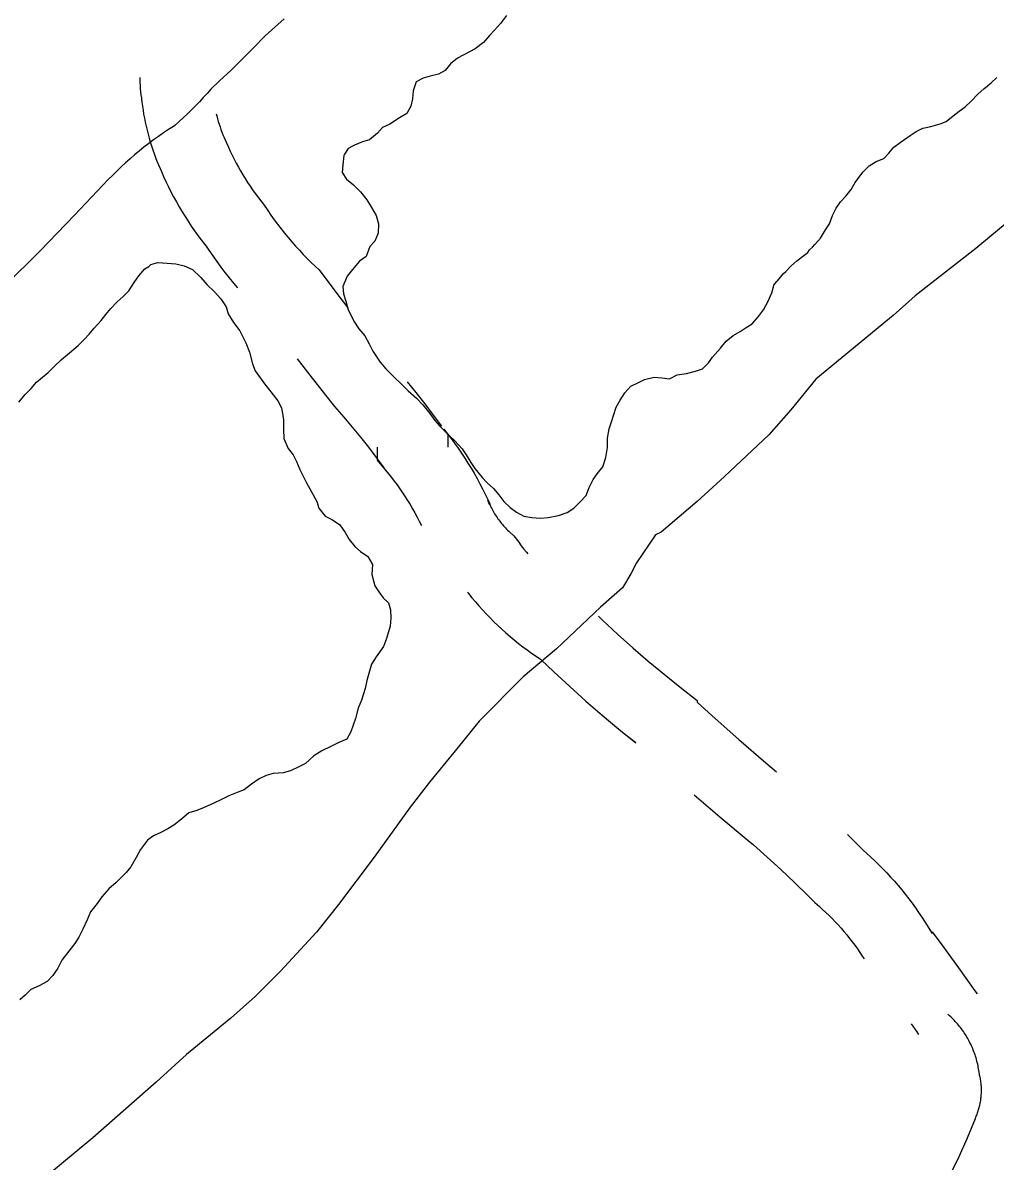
# Model space of a CAD drawing. Extents: x 3172297 to 3210190, y 958463 to 983887.
# Drawn here: x 3189007.1 to 3189417.6, y 967652.9 to 968133.2 of the extents above; entities that cross this region are included whole.
import ezdxf

# ---------------------------------------------------------------- set-up
doc = ezdxf.new("R2010")
doc.units = 0
for name, color, linetype in [('V-LEVE-TOET', 7, 'Continuous'), ('V-ROAD-CNTR', 7, 'Continuous'), ('V-SITE-VEGE', 7, 'Continuous'), ('V-TOPO-SHOR', 7, 'Continuous')]:
    doc.layers.add(name, color=color, linetype=linetype)

msp = doc.modelspace()

# ---------------------------------------------------------------- linework, layer by layer
at = {"layer": 'V-LEVE-TOET'}
msp.add_lwpolyline([(3189117.44, 968134.89), (3189110.85, 968128.9), (3189109.31, 968127.52), (3189109.31, 968127.52), (3189104.65, 968122.68), (3189099.9, 968117.91), (3189095.08, 968113.22), (3189090.19, 968108.6), (3189086.46, 968105.18), (3189086.46, 968105.18), (3189084.9, 968103.37), (3189083.3, 968101.58), (3189081.68, 968099.82), (3189080.02, 968098.09), (3189078.33, 968096.38), (3189076.62, 968094.71), (3189074.87, 968093.07), (3189073.1, 968091.46), (3189071.29, 968089.88), (3189070.81, 968089.46), (3189070.81, 968089.46), (3189068.66, 968088.08), (3189066.53, 968086.67), (3189064.44, 968085.22), (3189062.36, 968083.73), (3189060.31, 968082.21), (3189058.29, 968080.65), (3189056.3, 968079.06), (3189054.33, 968077.43), (3189052.4, 968075.77), (3189050.49, 968074.08), (3189048.61, 968072.35), (3189046.77, 968070.59), (3189044.95, 968068.79), (3189043.36, 968067.17), (3189043.36, 968067.17), (3189029.03, 968051.93), (3189014.44, 968036.95), (3188999.59, 968022.22)], dxfattribs=at)
at = {"layer": 'V-ROAD-CNTR'}
for points in [[(3189056.5, 968110.09), (3189056.52, 968109.25), (3189056.57, 968107.94), (3189056.65, 968106.63), (3189056.75, 968105.32), (3189056.87, 968104.01), (3189057.02, 968102.7), (3189057.19, 968101.44), (3189057.25, 968100.99), (3189057.4, 968099.64), (3189057.62, 968097.94), (3189057.88, 968096.23), (3189058.16, 968094.54), (3189058.47, 968092.85), (3189058.81, 968091.17), (3189059.17, 968089.49), (3189059.57, 968087.82), (3189059.99, 968086.17), (3189060.45, 968084.51), (3189060.93, 968082.86), (3189061.44, 968081.22), (3189061.98, 968079.6), (3189062.55, 968077.97), (3189063.15, 968076.36), (3189063.77, 968074.77), (3189064.42, 968073.18), (3189065.1, 968071.61), (3189065.66, 968070.35), (3189066.55, 968068.33), (3189067.56, 968066.15), (3189068.6, 968063.99), (3189069.68, 968061.84), (3189070.8, 968059.72), (3189071.95, 968057.61), (3189073.15, 968055.53), (3189074.37, 968053.46), (3189075.64, 968051.42), (3189076.93, 968049.4), (3189078.27, 968047.4), (3189079.63, 968045.43), (3189081.03, 968043.48), (3189082.47, 968041.55), (3189083.93, 968039.67), (3189084.47, 968038.98), (3189085.65, 968037.21), (3189087.3, 968034.81), (3189088.98, 968032.45), (3189090.71, 968030.11), (3189092.48, 968027.79), (3189094.29, 968025.52), (3189096.14, 968023.28), (3189097.82, 968021.3)], [(3189088.76, 968094.78), (3189089, 968093.84), (3189089.31, 968092.69), (3189089.65, 968091.55), (3189090.01, 968090.4), (3189090.38, 968089.26), (3189090.77, 968088.15), (3189091.19, 968087.02), (3189091.63, 968085.9), (3189092.08, 968084.81), (3189092.55, 968083.71), (3189093.07, 968082.55), (3189093.9, 968080.66), (3189094.69, 968078.95), (3189095.51, 968077.26), (3189096.35, 968075.58), (3189097.23, 968073.91), (3189098.13, 968072.27), (3189099.07, 968070.64), (3189100.03, 968069.02), (3189101.02, 968067.42), (3189102.04, 968065.83), (3189103.08, 968064.27), (3189104.15, 968062.72), (3189105.25, 968061.19), (3189106.37, 968059.69), (3189107.54, 968058.18), (3189108.77, 968056.63), (3189110.52, 968053.99), (3189111.87, 968052.02), (3189113.26, 968050.07), (3189114.68, 968048.14), (3189116.13, 968046.25), (3189117.62, 968044.38), (3189119.14, 968042.53), (3189120.69, 968040.72), (3189122.27, 968038.92), (3189123.88, 968037.16), (3189125.52, 968035.43), (3189127.19, 968033.72), (3189128.89, 968032.04), (3189130.66, 968030.36), (3189132.21, 968028.91), (3189139.26, 968019.45), (3189144.27, 968012.85)], [(3189122.92, 967991.39), (3189128.26, 967984.49), (3189134.86, 967976.12), (3189138.77, 967971.25), (3189142.67, 967966.79), (3189146.19, 967962.62), (3189149.64, 967958.38), (3189153.02, 967954.08), (3189156.33, 967949.73), (3189159.62, 967945.22)], [(3189169.34, 967981.7), (3189173.07, 967977.12), (3189176.77, 967972.42), (3189180.39, 967967.64), (3189183.84, 967962.93)], [(3189186.73, 967954.07), (3189186.73, 967959.45), (3189184.83, 967961.75), (3189186.4, 967959.78), (3189187.92, 967957.79), (3189189.41, 967955.77), (3189190.87, 967953.72), (3189192.3, 967951.64), (3189193.68, 967949.54), (3189195.03, 967947.42), (3189196.34, 967945.27), (3189197.62, 967943.1), (3189198.85, 967940.92), (3189200.05, 967938.7), (3189201.21, 967936.47), (3189202.3, 967934.26), (3189204.21, 967930.32), (3189204.21, 967929.69), (3189203.47, 967931.59), (3189203.71, 967931.02), (3189203.95, 967930.45), (3189204.21, 967929.87), (3189204.48, 967929.3), (3189204.75, 967928.75), (3189205.04, 967928.19), (3189205.34, 967927.62), (3189205.65, 967927.07), (3189205.97, 967926.53), (3189206.28, 967926.01), (3189206.61, 967925.48), (3189206.97, 967924.94), (3189207.33, 967924.41), (3189207.67, 967923.92), (3189208.05, 967923.41), (3189208.43, 967922.9), (3189208.82, 967922.41), (3189209.22, 967921.92), (3189209.62, 967921.45), (3189210.03, 967920.98), (3189210.45, 967920.51), (3189210.9, 967920.04), (3189211.33, 967919.59), (3189211.77, 967919.16), (3189212.21, 967918.73), (3189212.69, 967918.29), (3189214.39, 967916.76), (3189216.44, 967913.97), (3189217.52, 967912.55), (3189218.62, 967911.15), (3189219.74, 967909.77), (3189220.27, 967909.15)], [(3189156.73, 967954.07), (3189156.73, 967948.69), (3189161.49, 967942.91), (3189162.73, 967941.35), (3189163.94, 967939.76), (3189165.12, 967938.16), (3189166.28, 967936.54), (3189167.4, 967934.9), (3189168.5, 967933.23), (3189169.57, 967931.55), (3189170.61, 967929.86), (3189171.61, 967928.14), (3189172.6, 967926.4), (3189173.54, 967924.65), (3189174.46, 967922.89), (3189175.37, 967921.06), (3189174.42, 967923.03)], [(3189194.8, 967892.91), (3189195.21, 967892.39), (3189196.66, 967890.6), (3189198.15, 967888.85), (3189199.67, 967887.12), (3189201.2, 967885.42), (3189202.78, 967883.74), (3189204.38, 967882.09), (3189206.01, 967880.47), (3189207.67, 967878.87), (3189209.36, 967877.31), (3189211.06, 967875.78), (3189212.8, 967874.27), (3189214.57, 967872.8), (3189216.36, 967871.35), (3189218.17, 967869.94), (3189220.01, 967868.56), (3189221.86, 967867.22), (3189223.75, 967865.9), (3189225.64, 967864.62), (3189225.73, 967864.56), (3189231.25, 967859.29), (3189237.97, 967853.08), (3189244.79, 967846.98), (3189251.72, 967841), (3189258.74, 967835.14), (3189265.82, 967829.42), (3189262.29, 967832.21)], [(3189250.12, 967882.75), (3189251.8, 967881.15), (3189258.15, 967875.28), (3189264.59, 967869.52), (3189271.14, 967863.87), (3189277.77, 967858.33), (3189284.53, 967852.87), (3189291.74, 967847.19), (3189291.74, 967846.55), (3189298.06, 967840.81), (3189309.36, 967830.81), (3189320.79, 967820.98), (3189325.3, 967817.21)], [(3189290.52, 967807.45), (3189301.38, 967798.11), (3189313.22, 967788.19), (3189315.5, 967786.32), (3189321.31, 967781.2), (3189327.12, 967775.9), (3189332.85, 967770.5), (3189338.5, 967764.98), (3189341.48, 967762), (3189343.35, 967760.37), (3189344.72, 967759.13), (3189346.08, 967757.85), (3189347.41, 967756.56), (3189348.71, 967755.25), (3189349.99, 967753.91), (3189351.25, 967752.55), (3189352.49, 967751.17), (3189353.7, 967749.77), (3189354.88, 967748.35), (3189356.05, 967746.9), (3189357.18, 967745.44), (3189358.29, 967743.95), (3189359.38, 967742.45), (3189360.44, 967740.93), (3189361.46, 967739.39), (3189362.2, 967738.24)], [(3189355.16, 967790.64), (3189359.59, 967786.32), (3189361.98, 967783.92), (3189363.3, 967782.77), (3189365.06, 967781.17), (3189366.79, 967779.55), (3189368.49, 967777.9), (3189370.17, 967776.21), (3189371.82, 967774.49), (3189373.43, 967772.75), (3189375.02, 967770.98), (3189376.58, 967769.17), (3189378.1, 967767.35), (3189379.58, 967765.5), (3189381.04, 967763.62), (3189382.47, 967761.72), (3189383.85, 967759.8), (3189385.21, 967757.85), (3189386.54, 967755.86), (3189387.81, 967753.89), (3189390.89, 967748.96), (3189390.89, 967749.67), (3189395.03, 967744.18), (3189402.11, 967734.47), (3189409.01, 967724.69), (3189409.87, 967723.45)], [(3189406.91, 967702.85), (3189406.59, 967703.46), (3189406.27, 967704.07), (3189405.93, 967704.67), (3189405.59, 967705.26), (3189405.23, 967705.84), (3189404.87, 967706.43), (3189404.49, 967707), (3189404.11, 967707.57), (3189403.71, 967708.13), (3189403.31, 967708.68), (3189402.89, 967709.23), (3189402.47, 967709.77), (3189402.04, 967710.3), (3189401.59, 967710.82), (3189401.14, 967711.34), (3189400.68, 967711.85), (3189400.21, 967712.35), (3189399.74, 967712.84), (3189399.25, 967713.32), (3189398.76, 967713.8), (3189398.26, 967714.26), (3189397.75, 967714.72), (3189397.53, 967714.91)], [(3189382.07, 967710.83), (3189384.41, 967707.51), (3189385.19, 967706.38)], [(3189396.63, 967643.22), (3189402.39, 967654.87), (3189405.88, 967662.8), (3189407.52, 967666.8), (3189409.17, 967670.94), (3189409.37, 967671.39), (3189409.57, 967671.84), (3189409.75, 967672.3), (3189409.93, 967672.75), (3189410.1, 967673.22), (3189410.26, 967673.68), (3189410.42, 967674.15), (3189410.56, 967674.62), (3189410.7, 967675.09), (3189410.83, 967675.57), (3189410.95, 967676.05), (3189411.06, 967676.53), (3189411.16, 967677.01), (3189411.26, 967677.49), (3189411.35, 967677.98), (3189411.42, 967678.46), (3189411.49, 967678.95), (3189411.55, 967679.44), (3189411.61, 967679.93), (3189411.65, 967680.42), (3189411.69, 967680.91), (3189411.72, 967681.4), (3189411.73, 967681.9), (3189411.75, 967682.39), (3189411.75, 967682.88), (3189411.74, 967683.37), (3189411.72, 967683.87), (3189411.7, 967684.36), (3189411.67, 967684.85), (3189411.63, 967685.34), (3189411.58, 967685.83), (3189411.52, 967686.32), (3189411.45, 967686.81), (3189411.37, 967687.3), (3189411.29, 967687.78), (3189411.2, 967688.27), (3189411.1, 967688.75), (3189410.99, 967689.23), (3189410.87, 967689.71), (3189410.86, 967689.77), (3189410.77, 967690.45), (3189410.67, 967691.13), (3189410.56, 967691.81), (3189410.43, 967692.48), (3189410.3, 967693.16), (3189410.15, 967693.83), (3189409.99, 967694.49), (3189409.82, 967695.16), (3189409.64, 967695.82), (3189409.45, 967696.48), (3189409.24, 967697.14), (3189409.03, 967697.79), (3189408.8, 967698.44), (3189408.56, 967699.08), (3189408.31, 967699.72), (3189408.05, 967700.36), (3189407.78, 967700.99), (3189407.5, 967701.61), (3189407.21, 967702.23), (3189406.91, 967702.85)]]:
    msp.add_lwpolyline(points, dxfattribs=at)
at = {"layer": 'V-SITE-VEGE'}
for p, q in [((3189423.39, 968049.62), (3189409.4, 968037.89)), ((3189409.4, 968037.89), (3189383.75, 968017.94)), ((3189383.75, 968017.94), (3189374.43, 968009.73)), ((3189374.43, 968009.73), (3189341.8, 967982.74)), ((3189341.8, 967982.74), (3189331.33, 967969.85)), ((3189331.33, 967969.85), (3189322.01, 967959.31)), ((3189322.01, 967959.31), (3189303.37, 967941.71)), ((3189303.37, 967941.71), (3189291.72, 967931.16)), ((3189291.72, 967931.16), (3189276.57, 967918.25)), ((3189274.24, 967917.08), (3189266.1, 967905.36)), ((3189276.57, 967918.25), (3189274.24, 967917.08)), ((3189266.1, 967905.36), (3189263.78, 967900.68)), ((3189263.78, 967900.68), (3189260.29, 967894.83)), ((3189260.29, 967894.83), (3189250.97, 967886.62)), ((3189250.97, 967886.62), (3189232.33, 967869.03)), ((3189232.33, 967869.03), (3189218.34, 967857.29)), ((3189218.34, 967857.29), (3189199.71, 967838.53)), ((3189199.71, 967838.53), (3189190.4, 967826.82)), ((3189190.4, 967826.82), (3189178.76, 967812.76)), ((3189178.76, 967812.76), (3189170.61, 967802.21)), ((3189170.61, 967802.21), (3189155.49, 967781.13)), ((3189155.49, 967781.13), (3189140.36, 967761.21)), ((3189140.36, 967761.21), (3189131.05, 967749.49)), ((3189131.05, 967749.49), (3189115.92, 967733.08)), ((3189115.92, 967733.08), (3189105.43, 967722.53)), ((3189105.43, 967722.53), (3189094.95, 967713.15)), ((3189094.95, 967713.15), (3189076.3, 967697.89)), ((3189076.3, 967697.89), (3189063.48, 967686.17)), ((3189063.48, 967686.17), (3189036.68, 967662.71)), ((3189036.68, 967662.71), (3189016.87, 967646.28))]:
    msp.add_line(p, q, dxfattribs=at)
at = {"layer": 'V-TOPO-SHOR'}
for points in [[(3189211.35, 968136.23), (3189208.8, 968132.92), (3189206.26, 968130.01), (3189204.14, 968127.73), (3189201.6, 968124.83), (3189198.01, 968122.15), (3189190.64, 968118.26)], [(3189190.64, 968118.26), (3189187.69, 968115.79), (3189185.35, 968113.09), (3189182.62, 968111.45), (3189179.05, 968110.65), (3189176.11, 968109.85), (3189173.17, 968108.21), (3189171.87, 968104.45), (3189171.62, 968101.11), (3189170.96, 968097.98), (3189169.25, 968094.86), (3189166.09, 968093.01), (3189162.08, 968090.34), (3189158.93, 968088.91), (3189156.81, 968086.63), (3189153.44, 968083.74), (3189150.5, 968082.93), (3189147.13, 968081.51), (3189144.4, 968080.07), (3189142.91, 968077.79), (3189142.69, 968077.16), (3189142.23, 968073.19), (3189141.98, 968070.06), (3189143.83, 968067.11), (3189146.74, 968064.77), (3189149.63, 968061.81), (3189152.31, 968058.44), (3189154.37, 968055.27), (3189156.22, 968051.91), (3189157.22, 968048.34), (3189157.18, 968044.36), (3189155.68, 968041.03), (3189153.56, 968038.75), (3189152.05, 968034.59), (3189149.31, 968032.52), (3189146.34, 968029), (3189144, 968026.31), (3189142.28, 968021.93), (3189142.46, 968018.79), (3189143.47, 968015.64), (3189144.47, 968012.07), (3189147.14, 968006.81), (3189148.99, 968004.07), (3189151.46, 968001.12), (3189153.31, 967997.75), (3189154.95, 967994.59), (3189158.03, 967989.95), (3189160.31, 967987.21), (3189164.24, 967983.19), (3189166.51, 967981.07), (3189169.83, 967977.9), (3189173.35, 967974.72), (3189176.04, 967971.97), (3189178.92, 967968.38), (3189180.98, 967965.43), (3189183.05, 967963.1), (3189187.19, 967958.87), (3189189.46, 967956.76), (3189192.57, 967953.37), (3189194.21, 967950.84), (3189196.27, 967947.68), (3189197.91, 967945.15), (3189201.01, 967941.35), (3189203.08, 967939.03), (3189205.77, 967936.7), (3189208.04, 967933.95), (3189210.1, 967931.21), (3189212.79, 967928.67), (3189215.49, 967926.76), (3189218.61, 967925.05), (3189221.95, 967924.38), (3189225.71, 967924.13), (3189228.86, 967924.51), (3189233.26, 967925.3), (3189236.83, 967926.52), (3189239.78, 967928.37), (3189242.32, 967931.06), (3189244.86, 967933.75), (3189246.15, 967937.08), (3189247.87, 967940.41), (3189249.57, 967942.9), (3189251.9, 967945.81), (3189253.2, 967949.77), (3189253.88, 967953.94), (3189253.92, 967957.92), (3189254.59, 967961.88), (3189255.67, 967964.8), (3189256.54, 967967.93), (3189257.62, 967971.06), (3189259.33, 967973.97), (3189261.25, 967977.08), (3189263.79, 967979.78), (3189266.73, 967981.21), (3189269.47, 967982.64), (3189273.66, 967983.64), (3189276.8, 967983.4), (3189280.14, 967982.94), (3189283.3, 967984.58), (3189287.28, 967985.16), (3189291.06, 967986.17), (3189294, 967987.18)], [(3189294, 967987.18), (3189296.54, 967989.66), (3189298.24, 967992.15), (3189301.63, 967995.88), (3189303.96, 967998.79), (3189306.92, 968001.26), (3189309.87, 968002.9), (3189312.39, 968004.55), (3189314.93, 968006.2), (3189317.68, 968009.3), (3189319.8, 968012), (3189321.73, 968015.74), (3189323.23, 968019.28), (3189324.32, 968022.83), (3189324.53, 968023.03), (3189326.43, 968025.1), (3189328.13, 968027.18), (3189329.19, 968028.21), (3189331.31, 968030.49), (3189333.84, 968032.76), (3189336.8, 968035.03), (3189338.49, 968036.27), (3189339.12, 968037.31), (3189340.39, 968038.55), (3189341.45, 968039.58), (3189343.78, 968042.28), (3189345.91, 968045.81), (3189347.62, 968048.3), (3189348.91, 968051.84), (3189350.41, 968054.97), (3189352.32, 968057.66), (3189354.44, 968059.94), (3189356.77, 968062.84), (3189358.48, 968065.75), (3189361.67, 968070.11), (3189364.42, 968072.8), (3189367.37, 968074.65), (3189370.52, 968075.87), (3189372.64, 968078.15), (3189374.76, 968080.64), (3189377.5, 968082.7), (3189381.72, 968085.58), (3189384.25, 968087.23), (3189386.98, 968088.66), (3189390.34, 968089.46), (3189394.32, 968090.46), (3189396.85, 968091.48), (3189399.81, 968093.96), (3189402.34, 968095.81), (3189404.87, 968097.66), (3189407.41, 968100.15), (3189410.37, 968103.25), (3189412.7, 968105.32), (3189415.86, 968107.79), (3189418.19, 968110.07)], [(3189005.53, 967973.04), (3189008.08, 967976.36), (3189010.62, 967978.84), (3189012.95, 967981.53), (3189015.48, 967983.6), (3189017.81, 967985.66), (3189020.35, 967988.15), (3189023.52, 967991.04), (3189026.9, 967993.93), (3189030.49, 967997.03), (3189033.03, 967999.51), (3189035.14, 968001.79), (3189037.26, 968004.28), (3189040.23, 968007.59), (3189042.14, 968010.08), (3189044.26, 968012.57), (3189047.01, 968015.47), (3189049.55, 968017.74), (3189051.88, 968020.01), (3189052.94, 968021.68), (3189054.43, 968023.96), (3189056.13, 968026.45), (3189058.68, 968029.35), (3189060.36, 968030.38), (3189061.21, 968031.21), (3189064.15, 968032.01), (3189068.12, 968031.76), (3189071.67, 968031.51), (3189075.22, 968030.63), (3189078.76, 968029.13), (3189082.28, 968025.74), (3189084.75, 968022.79), (3189088.07, 968019.61), (3189090.75, 968016.65), (3189093.02, 968013.28), (3189093.82, 968010.34)], [(3189093.82, 968010.34), (3189096.08, 968006.76), (3189098.76, 968003.17), (3189101.22, 967998.12), (3189102.85, 967994.13), (3189104.05, 967989.3), (3189105.27, 967986.36), (3189109.18, 967980.88), (3189111.87, 967977.5), (3189114.75, 967973.7), (3189116.39, 967970.75), (3189117.18, 967965.72), (3189117.13, 967961.54), (3189117.3, 967957.77), (3189119.13, 967953.57), (3189121.19, 967950.82), (3189122.63, 967948.09), (3189124.05, 967944.72), (3189126.92, 967939.04), (3189128.97, 967935.25), (3189131.22, 967931.25), (3189132.03, 967928.32), (3189134.71, 967924.94), (3189137.83, 967923.44), (3189140.95, 967921.31), (3189143.21, 967918.15), (3189144.86, 967915.2), (3189147.33, 967912.24), (3189149.61, 967910.12), (3189152.73, 967908), (3189154.78, 967904.63), (3189154.52, 967900.45), (3189155.72, 967895.62), (3189157.37, 967893.09), (3189159.22, 967890.56), (3189161.5, 967888.44), (3189162.31, 967885.5), (3189162.48, 967881.94), (3189162.23, 967878.6), (3189160.71, 967873.39), (3189159.42, 967870.05), (3189156.23, 967865.7), (3189154.31, 967862.58), (3189152.35, 967855.7), (3189151.68, 967852.36), (3189150.16, 967847.35), (3189148.66, 967844.02), (3189147.57, 967839.64), (3189145.62, 967834.01), (3189143.91, 967830.89), (3189140.55, 967829.47), (3189137.18, 967827.83), (3189133.4, 967825.99), (3189130.03, 967823.94), (3189126.43, 967820.63), (3189123.7, 967819.19), (3189120.12, 967817.56), (3189116.97, 967816.76), (3189112.79, 967816.39), (3189109.85, 967815.58), (3189106.9, 967814.15), (3189103.74, 967811.88), (3189100.57, 967809.62), (3189097.63, 967808.4), (3189094.06, 967806.97), (3189090.69, 967805.33), (3189087.75, 967803.9), (3189083.75, 967802.06), (3189080.6, 967800.85), (3189077.24, 967799.84), (3189074.07, 967797.15), (3189070.91, 967794.68), (3189068.38, 967793.03), (3189065.43, 967791.6), (3189062.28, 967790.17), (3189059.75, 967788.31), (3189056.77, 967784.37), (3189055.06, 967781.05), (3189052.72, 967777.09), (3189050.81, 967774.61), (3189046.58, 967770.47), (3189043.41, 967767.79), (3189040.44, 967764.47), (3189038.52, 967761.56), (3189035.77, 967758.04), (3189034.26, 967754.71), (3189032.54, 967750.75), (3189030.83, 967747.42), (3189029.13, 967744.72), (3189027.01, 967742.02), (3189023.61, 967737.67), (3189021.9, 967734.34), (3189019.78, 967731.23), (3189017.45, 967728.74), (3189014.08, 967726.9), (3189010.5, 967725.26), (3189008.17, 967722.99), (3189005.85, 967720.92)]]:
    msp.add_lwpolyline(points, dxfattribs=at)

doc.saveas('drawing.dxf')
